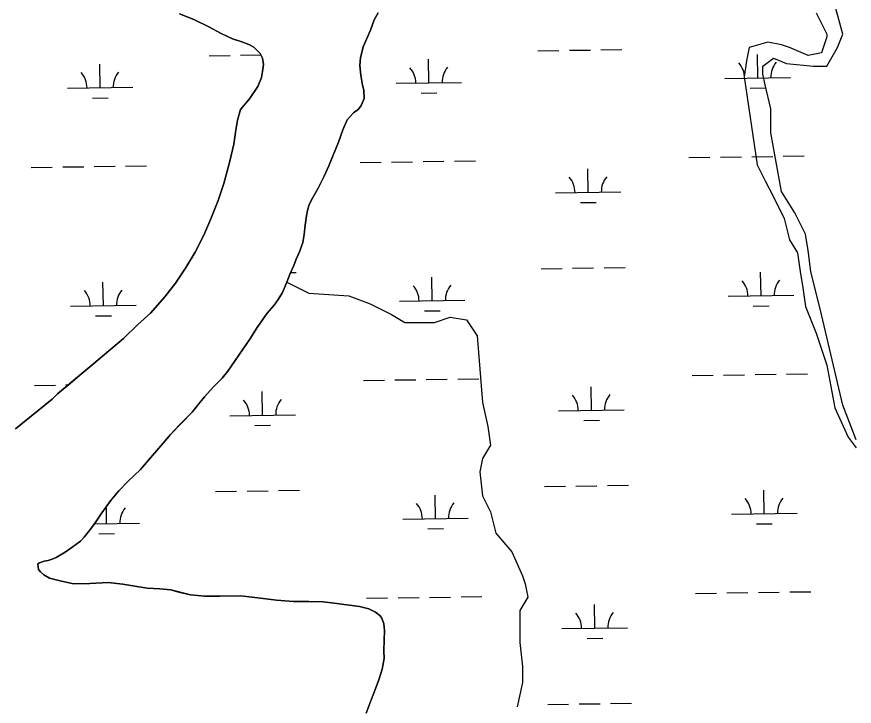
# Model space of a CAD drawing. Extents: x 3807117 to 3845308, y 337856 to 363736.
# Drawn here: x 3827878 to 3829157, y 357809 to 358862 of the extents above; entities that cross this region are included whole.
import ezdxf

# ---------------------------------------------------------------- set-up
doc = ezdxf.new("R2010")
doc.units = 0
doc.layers.add('V-TOPO-SHOR', color=7, linetype='Continuous')
doc.layers.add('V-WETL-SWMP', color=7, linetype='Continuous')

msp = doc.modelspace()

# ---------------------------------------------------------------- linework, layer by layer
at = {"layer": 'V-TOPO-SHOR'}
for points in [[(3829159.4, 358215.7), (3829139, 358268.7), (3829106.4, 358407.2), (3829090.1, 358472.4), (3829086, 358504.9), (3829082, 358529.4), (3829065.7, 358562), (3829045.3, 358594.6), (3829029, 358684.2), (3829029, 358720.9), (3829020.8, 358757.5), (3829016.8, 358773.8), (3829016.8, 358786), (3829033.1, 358798.3), (3829053.4, 358790.1), (3829094.2, 358786), (3829114.5, 358786), (3829130.8, 358814.6), (3829139, 358834.9), (3829126.8, 358879.7), (3829126.8, 358892), (3829143.1, 358928.6), (3829155.3, 358953.1), (3829163.4, 358985.7)], [(3828429.8, 358867.4), (3828423.9, 358856.9), (3828418.4, 358841.3), (3828412.8, 358828.1), (3828406.9, 358815.7), (3828402.9, 358798.9), (3828402.1, 358787.2), (3828403.6, 358772.4), (3828405.8, 358757.2), (3828408.1, 358749.7), (3828408.4, 358736.9), (3828404.1, 358726), (3828399.8, 358720.5), (3828392.3, 358714.7), (3828382.9, 358704.2), (3828375.8, 358688.7), (3828369.5, 358670), (3828360.4, 358647.8), (3828354.5, 358634.2), (3828347.3, 358618.2), (3828338.3, 358599.6), (3828330, 358585.6), (3828324.9, 358575.1), (3828322.1, 358565.7), (3828320.5, 358557.5), (3828318.5, 358543.5), (3828317.2, 358529.1), (3828314.8, 358517), (3828310.1, 358502.6), (3828304.9, 358491.3), (3828301, 358482), (3828295.8, 358469.5), (3828290.7, 358456.3), (3828284, 358440.7), (3828277.3, 358429.8), (3828271, 358421.3), (3828260.4, 358408.9), (3828253.3, 358398.8), (3828245.5, 358387.1), (3828234.1, 358369.2), (3828200.6, 358320.3), (3828192, 358309.8), (3828178.3, 358296.2), (3828164.9, 358281.4), (3828157.9, 358272.5), (3828146.1, 358257.8), (3828126.5, 358238), (3828112.8, 358224), (3828101.8, 358210.8), (3828085.3, 358191.8), (3828067.2, 358170.4), (3828048, 358151.8), (3828034.3, 358137.8), (3828021.3, 358122.3), (3828008.4, 358104), (3827999.3, 358090.4), (3827991.1, 358079.2), (3827981.2, 358067.1), (3827975.7, 358060.9), (3827966, 358054), (3827952.3, 358044.3), (3827938.6, 358035.8), (3827932.3, 358033.5), (3827926.1, 358031.6), (3827920.2, 358030.4), (3827915.5, 358028.9), (3827912, 358027.3), (3827910.8, 358026.2), (3827911.2, 358021.5), (3827911.5, 358017.6), (3827914.6, 358014.1), (3827919.7, 358009.4), (3827928.6, 358004.6), (3827944.6, 358000.2), (3827964.9, 357995.9), (3827989.8, 357996.5), (3828017.9, 357997.9), (3828040.1, 357995.1), (3828055.3, 357992.6), (3828077.2, 357989.4), (3828096.7, 357988.1), (3828113.4, 357986.5), (3828125.9, 357983.3), (3828143.4, 357978.9), (3828164.8, 357976.8), (3828188.3, 357977.1), (3828220.2, 357977.3), (3828250.6, 357974), (3828274.8, 357970.8), (3828300.9, 357968.7), (3828324.3, 357968.9), (3828345.8, 357968.4), (3828362.9, 357966.4), (3828382, 357964), (3828401.5, 357961.1), (3828415.5, 357957.5)], [(3828203, 358638.8), (3828209.7, 358667.2), (3828212.6, 358688.2), (3828215.4, 358703.7), (3828220.1, 358719.7), (3828233.8, 358736.3), (3828246.4, 358754.9), (3828251.9, 358768.9), (3828253.5, 358777.9), (3828255.1, 358788.4), (3828253.3, 358798.5), (3828249.8, 358805.5), (3828240.1, 358814.9), (3828232.7, 358819.2), (3828221.9, 358823.2), (3828207.5, 358827.9), (3828190.4, 358835.8), (3828171.4, 358846), (3828148.5, 358857.4), (3828126.8, 358866.1)], [(3829098.3, 358867.5), (3829114.5, 358834.9), (3829114.5, 358830.9), (3829106.4, 358806.4), (3829086, 358802.3), (3829057.5, 358814.6), (3829045.3, 358818.6), (3829024.9, 358822.7), (3828996.4, 358814.6), (3828992.3, 358794.2), (3828988.3, 358769.7), (3829008.6, 358635.3), (3829020.8, 358610.9), (3829033.1, 358586.4), (3829049.4, 358553.8), (3829057.5, 358521.2), (3829069.7, 358500.9), (3829073.8, 358472.4), (3829077.9, 358447.9), (3829082, 358419.4), (3829098.3, 358378.7), (3829114.5, 358329.8), (3829126.8, 358264.6), (3829147.1, 358219.8), (3829159.4, 358203.5)], [(3827876.6, 358232.7), (3827932.5, 358277.6), (3827940.7, 358285.7), (3827960.3, 358302.3), (3827977.5, 358317), (3827996.2, 358332.1), (3828018.9, 358351.4), (3828041.2, 358370.4), (3828063.1, 358391.7), (3828082.3, 358409.1), (3828104.6, 358433.9), (3828120.6, 358454.8), (3828135.9, 358477.7), (3828150.9, 358502.1), (3828163.8, 358528.1), (3828174.5, 358553), (3828185.9, 358580.9), (3828194.6, 358606.9), (3828203, 358638.8)], [(3828290.7, 358456.3), (3828324.2, 358439.8), (3828385.3, 358435.7), (3828417.9, 358423.5), (3828450.5, 358407.2), (3828470.9, 358395), (3828491.2, 358395), (3828515.7, 358395), (3828540.1, 358403.1), (3828564.6, 358399), (3828580.9, 358374.6), (3828589, 358272.7), (3828597.2, 358236.1), (3828601.2, 358207.6), (3828589, 358187.2), (3828584.9, 358166.8), (3828589, 358130.1), (3828601.2, 358105.7), (3828609.4, 358073.1), (3828633.8, 358044.6), (3828650.1, 358007.9), (3828654.2, 357995.7), (3828658.3, 357975.3), (3828646, 357955), (3828646, 357930.5), (3828646, 357906.1), (3828650.1, 357869.4), (3828650.1, 357845), (3828642, 357808.3)], [(3828415.5, 357957.5), (3828425.7, 357952.8), (3828432.3, 357947.3), (3828435.4, 357943.4), (3828438.8, 357934.8), (3828439.5, 357924.6), (3828439.1, 357910.6), (3828438.6, 357893.4), (3828439.3, 357881.7), (3828436.1, 357865.4), (3828431.7, 357851), (3828426.6, 357836.9), (3828419.5, 357818.7), (3828411.6, 357798.4)]]:
    msp.add_lwpolyline(points, dxfattribs=at)
at = {"layer": 'V-WETL-SWMP'}
for p, q in [((3828423.9, 358856.9), (3828429.8, 358867.4)), ((3828418.4, 358841.3), (3828423.9, 358856.9)), ((3828412.8, 358828.1), (3828418.4, 358841.3)), ((3828406.9, 358815.7), (3828412.8, 358828.1)), ((3828402.9, 358798.9), (3828406.9, 358815.7)), ((3828171.9, 358802), (3828203.9, 358802.5)), ((3828219.9, 358802.8), (3828250.9, 358803.2)), ((3828673.8, 358809.6), (3828705.8, 358810)), ((3828721.8, 358810.3), (3828753.8, 358810.7)), ((3828769.8, 358811), (3828801.8, 358811.5)), ((3829009.3, 358768.1), (3829008.8, 358804.1)), ((3828005.6, 358753.1), (3828005.1, 358789.1)), ((3828402.1, 358787.2), (3828402.9, 358798.9)), ((3828507.5, 358760.6), (3828506.9, 358796.6)), ((3828403.6, 358772.4), (3828402.1, 358787.2)), ((3828405.8, 358757.2), (3828403.6, 358772.4)), ((3828959.3, 358767.4), (3829059.3, 358768.9)), ((3827955.6, 358752.4), (3828055.6, 358753.9)), ((3828408.1, 358749.7), (3828405.8, 358757.2)), ((3828457.5, 358759.9), (3828557.4, 358761.4)), ((3828997.5, 358752.5), (3829021.5, 358752.9)), ((3828408.4, 358736.9), (3828408.1, 358749.7)), ((3828495.7, 358745), (3828519.7, 358745.4)), ((3827993.8, 358737.5), (3828017.8, 358737.9)), ((3828399.8, 358720.5), (3828404.1, 358726)), ((3828404.1, 358726), (3828408.4, 358736.9)), ((3828382.9, 358704.2), (3828392.3, 358714.7)), ((3828392.3, 358714.7), (3828399.8, 358720.5)), ((3828375.8, 358688.7), (3828382.9, 358704.2)), ((3828369.5, 358670), (3828375.8, 358688.7)), ((3828360.4, 358647.8), (3828369.5, 358670)), ((3829048.3, 358648.6), (3829080.2, 358649.1)), ((3828354.5, 358634.2), (3828360.4, 358647.8)), ((3828402.4, 358639), (3828434.4, 358639.4)), ((3828450.4, 358639.7), (3828482.4, 358640.2)), ((3828498.4, 358640.4), (3828530.4, 358640.9)), ((3828546.4, 358641.1), (3828578.4, 358641.6)), ((3828904.3, 358646.5), (3828936.3, 358647)), ((3828952.3, 358647.2), (3828984.3, 358647.7)), ((3829000.3, 358647.9), (3829032.3, 358648.4)), ((3827900.6, 358631.4), (3827932.6, 358631.9)), ((3827948.6, 358632.2), (3827980.6, 358632.6)), ((3827996.6, 358632.9), (3828028.6, 358633.4)), ((3828044.5, 358633.6), (3828076.5, 358634.1)), ((3828347.3, 358618.2), (3828354.5, 358634.2)), ((3828750.5, 358593.4), (3828749.9, 358629.4)), ((3828338.3, 358599.6), (3828347.3, 358618.2)), ((3828330, 358585.6), (3828338.3, 358599.6)), ((3828324.9, 358575.1), (3828330, 358585.6)), ((3828700.5, 358592.7), (3828800.4, 358594.2)), ((3828322.1, 358565.7), (3828324.9, 358575.1)), ((3828738.7, 358577.8), (3828762.7, 358578.2)), ((3828320.5, 358557.5), (3828322.1, 358565.7)), ((3828318.5, 358543.5), (3828320.5, 358557.5)), ((3828317.2, 358529.1), (3828318.5, 358543.5)), ((3828314.8, 358517), (3828317.2, 358529.1)), ((3828310.1, 358502.6), (3828314.8, 358517)), ((3828304.9, 358491.3), (3828310.1, 358502.6)), ((3828301, 358482), (3828304.9, 358491.3)), ((3828295.8, 358469.5), (3828301, 358482)), ((3828296.5, 358471.2), (3828304.9, 358471.3)), ((3828678.8, 358476.9), (3828710.8, 358477.4)), ((3828726.8, 358477.6), (3828758.8, 358478.1)), ((3828774.8, 358478.4), (3828806.8, 358478.8)), ((3829014.3, 358435.5), (3829013.7, 358471.5)), ((3828290.7, 358456.3), (3828295.8, 358469.5)), ((3828512.4, 358428), (3828511.9, 358464)), ((3828010.6, 358420.5), (3828010, 358456.5)), ((3828284, 358440.7), (3828290.7, 358456.3)), ((3828277.3, 358429.8), (3828284, 358440.7)), ((3828964.3, 358434.8), (3829064.3, 358436.3)), ((3827960.6, 358419.7), (3828060.6, 358421.2)), ((3828260.4, 358408.9), (3828271, 358421.3)), ((3828271, 358421.3), (3828277.3, 358429.8)), ((3828462.4, 358427.2), (3828562.4, 358428.7)), ((3829002.5, 358419.9), (3829026.5, 358420.3)), ((3828253.3, 358398.8), (3828260.4, 358408.9)), ((3828500.7, 358412.4), (3828524.7, 358412.7)), ((3827998.8, 358404.9), (3828022.8, 358405.2)), ((3828245.5, 358387.1), (3828253.3, 358398.8)), ((3828234.1, 358369.2), (3828245.5, 358387.1)), ((3828200.6, 358320.3), (3828234.1, 358369.2)), ((3828192, 358309.8), (3828200.6, 358320.3)), ((3829053.2, 358316), (3829085.2, 358316.5)), ((3828178.3, 358296.2), (3828192, 358309.8)), ((3828407.4, 358306.3), (3828439.4, 358306.8)), ((3828455.4, 358307), (3828487.4, 358307.5)), ((3828503.4, 358307.8), (3828535.4, 358308.2)), ((3828551.4, 358308.5), (3828583.4, 358309)), ((3828909.3, 358313.8), (3828941.2, 358314.3)), ((3828957.2, 358314.6), (3828989.2, 358315)), ((3829005.2, 358315.3), (3829037.2, 358315.8)), ((3827905.5, 358298.8), (3827937.5, 358299.3)), ((3827953.5, 358299.5), (3827957, 358299.6)), ((3828164.9, 358281.4), (3828178.3, 358296.2)), ((3828755.4, 358260.8), (3828754.9, 358296.8)), ((3828146.1, 358257.8), (3828164.9, 358281.4)), ((3828253.6, 358253.3), (3828253, 358289.3)), ((3828112.8, 358224), (3828146.1, 358257.8)), ((3828203.6, 358252.5), (3828303.6, 358254)), ((3828705.4, 358260), (3828805.4, 358261.5)), ((3828743.7, 358245.2), (3828767.7, 358245.5)), ((3828241.8, 358237.7), (3828265.8, 358238)), ((3828101.8, 358210.8), (3828112.8, 358224)), ((3828085.3, 358191.8), (3828101.8, 358210.8)), ((3828067.2, 358170.4), (3828085.3, 358191.8)), ((3828048, 358151.8), (3828067.2, 358170.4)), ((3828034.3, 358137.8), (3828048, 358151.8)), ((3828021.3, 358122.3), (3828034.3, 358137.8)), ((3828181.9, 358136.8), (3828213.9, 358137.2)), ((3828229.9, 358137.5), (3828261.9, 358138)), ((3828277.9, 358138.2), (3828309.9, 358138.7)), ((3828683.8, 358144.3), (3828715.8, 358144.8)), ((3828731.8, 358145), (3828763.8, 358145.5)), ((3828779.8, 358145.7), (3828811.8, 358146.2)), ((3829019.3, 358102.9), (3829018.7, 358138.9)), ((3828517.4, 358095.3), (3828516.9, 358131.3)), ((3828008.4, 358104), (3828021.3, 358122.3)), ((3828015.6, 358087.8), (3828015.2, 358113.7)), ((3827999.3, 358090.4), (3828008.4, 358104)), ((3828969.3, 358102.1), (3829069.3, 358103.6)), ((3827991.1, 358079.2), (3827999.3, 358090.4)), ((3827997.2, 358087.6), (3828065.6, 358088.6)), ((3828467.4, 358094.6), (3828567.4, 358096.1)), ((3829007.5, 358087.3), (3829031.5, 358087.6)), ((3827981.2, 358067.1), (3827991.1, 358079.2)), ((3828505.7, 358079.7), (3828529.6, 358080.1)), ((3827952.3, 358044.3), (3827975.7, 358060.9)), ((3827975.7, 358060.9), (3827981.2, 358067.1)), ((3828003.8, 358072.2), (3828027.8, 358072.6)), ((3827932.3, 358033.5), (3827938.6, 358035.8)), ((3827938.6, 358035.8), (3827952.3, 358044.3)), ((3827910.8, 358026.2), (3827912, 358027.3)), ((3827911.5, 358017.6), (3827910.8, 358026.2)), ((3827912, 358027.3), (3827915.5, 358028.9)), ((3827915.5, 358028.9), (3827920.2, 358030.4)), ((3827920.2, 358030.4), (3827926.1, 358031.6)), ((3827926.1, 358031.6), (3827932.3, 358033.5)), ((3827914.6, 358014.1), (3827911.5, 358017.6)), ((3827919.7, 358009.4), (3827914.6, 358014.1)), ((3827928.6, 358004.6), (3827919.7, 358009.4)), ((3827944.6, 358000.2), (3827928.6, 358004.6)), ((3827964.9, 357995.8), (3827944.6, 358000.2)), ((3828017.9, 357997.9), (3827989.8, 357996.5)), ((3828040.1, 357995.1), (3828017.9, 357997.9)), ((3827989.8, 357996.5), (3827964.9, 357995.8)), ((3828055.3, 357992.6), (3828040.1, 357995.1)), ((3828077.2, 357989.4), (3828055.3, 357992.6)), ((3828096.7, 357988.1), (3828077.2, 357989.4)), ((3828113.4, 357986.5), (3828096.7, 357988.1)), ((3828143.4, 357978.9), (3828113.4, 357986.5)), ((3829058.2, 357983.4), (3829090.2, 357983.8)), ((3828164.8, 357976.8), (3828143.4, 357978.9)), ((3828220.2, 357977.3), (3828164.8, 357976.8)), ((3828250.6, 357974), (3828220.2, 357977.3)), ((3828274.8, 357970.8), (3828250.6, 357974)), ((3828412.4, 357973.7), (3828444.4, 357974.2)), ((3828460.4, 357974.4), (3828492.4, 357974.9)), ((3828508.4, 357975.1), (3828540.4, 357975.6)), ((3828556.4, 357975.8), (3828588.4, 357976.3)), ((3828914.2, 357981.2), (3828946.2, 357981.7)), ((3828962.2, 357981.9), (3828994.2, 357982.4)), ((3829010.2, 357982.6), (3829042.2, 357983.1)), ((3828300.9, 357968.7), (3828274.8, 357970.8)), ((3828324.3, 357968.9), (3828300.9, 357968.7)), ((3828345.8, 357968.4), (3828324.3, 357968.9)), ((3828362.9, 357966.4), (3828345.8, 357968.4)), ((3828382, 357963.9), (3828362.9, 357966.4)), ((3828401.5, 357961.1), (3828382, 357963.9)), ((3828415.5, 357957.5), (3828401.5, 357961.1)), ((3828760.4, 357928.2), (3828759.9, 357964.2)), ((3828425.7, 357952.8), (3828415.5, 357957.5)), ((3828432.3, 357947.3), (3828425.7, 357952.8)), ((3828435.4, 357943.4), (3828432.3, 357947.3)), ((3828438.8, 357934.8), (3828435.4, 357943.4)), ((3828439.5, 357924.6), (3828438.8, 357934.8)), ((3828438.6, 357893.4), (3828439.5, 357924.6)), ((3828710.4, 357927.4), (3828810.4, 357928.9)), ((3828748.7, 357912.5), (3828772.7, 357912.9)), ((3828436.1, 357865.4), (3828439.3, 357881.7)), ((3828439.3, 357881.7), (3828438.6, 357893.4)), ((3828431.7, 357851), (3828436.1, 357865.4)), ((3828426.6, 357836.9), (3828431.7, 357851)), ((3828411.6, 357798.4), (3828426.6, 357836.9)), ((3828688.8, 357811.6), (3828720.7, 357812.1)), ((3828736.7, 357812.4), (3828768.7, 357812.8)), ((3828784.7, 357813.1), (3828816.7, 357813.6))]:
    msp.add_line(p, q, dxfattribs=at)
msp.add_lwpolyline([(3828126.8, 358866.1), (3828148.5, 358857.4), (3828171.4, 358846), (3828190.4, 358835.8), (3828207.5, 358827.9), (3828221.9, 358823.2), (3828232.7, 358819.2), (3828240.1, 358814.9), (3828249.8, 358805.5), (3828253.3, 358798.5), (3828255.1, 358788.4), (3828253.5, 358777.9), (3828251.9, 358768.9), (3828246.4, 358754.9), (3828233.8, 358736.3), (3828220.1, 358719.7), (3828215.4, 358703.7), (3828212.6, 358688.2), (3828209.7, 358667.2), (3828203, 358638.8), (3828194.6, 358606.9), (3828185.9, 358580.9), (3828174.5, 358553), (3828163.8, 358528.1), (3828150.9, 358502.1), (3828135.9, 358477.7), (3828120.6, 358454.8), (3828104.6, 358433.9), (3828082.3, 358409.1), (3828063.1, 358391.7), (3828041.2, 358370.4), (3827996.2, 358332.1), (3827977.5, 358317), (3827940.7, 358285.7), (3827932.5, 358277.6), (3827876.6, 358232.7)], dxfattribs=at)
for centre, start, end in [((3828954.1, 358767.8), 0.0865, 41.6302), ((3829064.5, 358769.4), 140.0865, 181.6302), ((3828060.8, 358754.4), 140.0865, 181.6302), ((3828452.2, 358760.3), 0.0865, 41.6302), ((3828562.7, 358761.9), 140.0865, 181.6302), ((3827950.4, 358752.8), 0.0865, 41.6302), ((3828695.2, 358593.1), 0.0865, 41.6302), ((3828805.7, 358594.7), 140.0865, 181.6302), ((3828959, 358435.2), 0.0865, 41.6302), ((3829069.5, 358436.8), 140.0865, 181.6302), ((3828065.8, 358421.8), 140.0865, 181.6302), ((3828457.2, 358427.6), 0.0865, 41.6302), ((3828567.7, 358429.3), 140.0865, 181.6302), ((3827955.3, 358420.1), 0.0865, 41.6302), ((3828700.2, 358260.4), 0.0865, 41.6302), ((3828810.7, 358262.1), 140.0865, 181.6302), ((3828198.3, 358252.9), 0.0865, 41.6302), ((3828308.8, 358254.6), 140.0865, 181.6302), ((3828964, 358102.5), 0.0865, 41.6302), ((3829074.5, 358104.2), 140.0865, 181.6302), ((3828070.8, 358089.1), 140.0865, 181.6302), ((3828462.2, 358095), 0.0865, 41.6302), ((3828572.6, 358096.7), 140.0865, 181.6302), ((3828705.2, 357927.8), 0.0865, 41.6302), ((3828815.7, 357929.5), 140.0865, 181.6302)]:
    msp.add_arc(centre, 35.2, start, end, dxfattribs=at)

doc.saveas('drawing.dxf')
